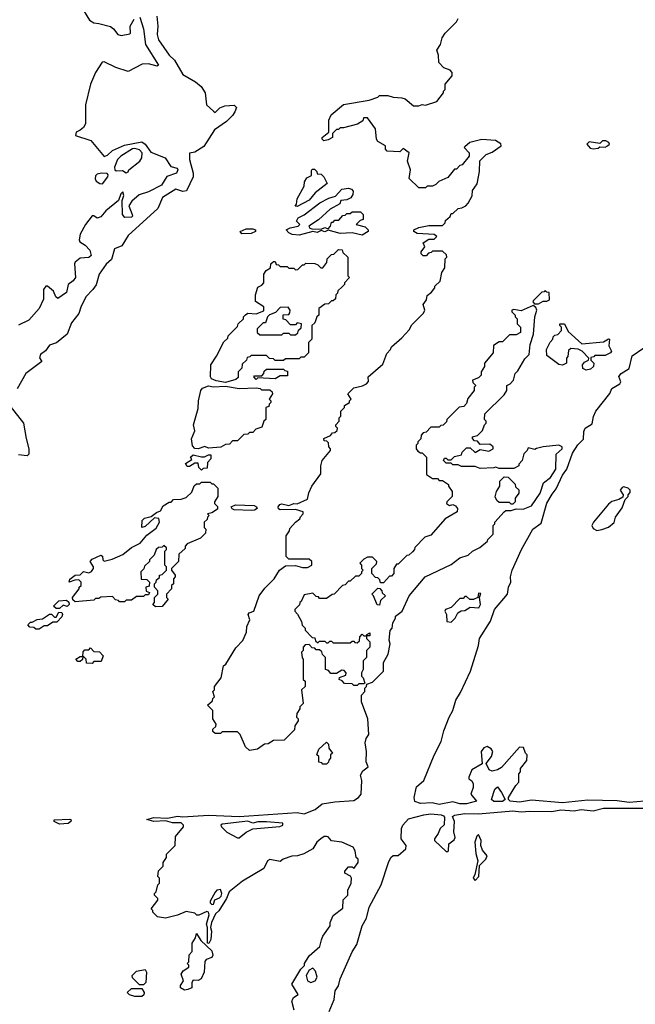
# Model space of a CAD drawing. Extents: x 2348354 to 2479840, y 460476 to 613653.
# Tile 267 of 305: x 2443751 to 2447352, y 564907 to 570663. Entities that reach past the tile are written whole.
import ezdxf

# ---------------------------------------------------------------- set-up
doc = ezdxf.new("R2010")
doc.units = 0

msp = doc.modelspace()

# ---------------------------------------------------------------- linework, layer by layer
at = {"layer": '0CON05XD'}
for points in [[(2444055, 570834.4), (2444160.4, 570660.4), (2444185, 570643.6), (2444215, 570641.5), (2444283.2, 570623.2), (2444300.3, 570610.3), (2444325, 570576.7), (2444345, 570570), (2444395, 570580), (2444400, 570585), (2444397.5, 570625), (2444420, 570665)], [(2444552.9, 570682.9), (2444560, 570625), (2444554.6, 570575.4), (2444563.8, 570545), (2444625, 570455.7), (2444656, 570426), (2444705, 570342.5), (2444780.5, 570300.5), (2444811.9, 570271.9), (2444836.2, 570236.2), (2444844.3, 570164.3), (2444885, 570127.5), (2444895, 570120), (2444921.7, 570148.3), (2444950.7, 570159.3), (2445005, 570162.5), (2445018.8, 570148.8), (2445010, 570125), (2444996.8, 570103.2), (2444961.4, 570068.6), (2444890.9, 570019.1), (2444829.1, 569920.9), (2444775, 569887.9), (2444745, 569882.5), (2444743.8, 569845), (2444766.2, 569765), (2444766.4, 569745), (2444727.1, 569662.9), (2444705, 569659.1), (2444665, 569673.1), (2444587.4, 569622.6), (2444560, 569560), (2444385, 569402), (2444348.3, 569341.7), (2444306.7, 569323.3), (2444288.6, 569261.4), (2444257.1, 569232.9), (2444229.2, 569195), (2444216, 569175), (2444197.7, 569112.3), (2444180, 569085), (2444137.3, 569042.7), (2444108.2, 568981.8), (2444098.1, 568945), (2444055, 568891.2), (2444028.5, 568825), (2443966.8, 568773.2), (2443925, 568760.8), (2443902.4, 568727.6), (2443873.8, 568705), (2443867, 568687), (2443880, 568665), (2443787.5, 568595), (2443737.5, 568505)], [(2444455, 570676.7), (2444475, 570610), (2444487.1, 570517.1), (2444563, 570397), (2444555, 570392), (2444505, 570404.4), (2444467, 570403), (2444385, 570360), (2444314.1, 570384.1), (2444245, 570416.7), (2444233.3, 570415), (2444195, 570353.8), (2444165, 570286), (2444136.7, 570165), (2444136, 570055), (2444125, 570032.5), (2444105, 570017.5), (2444082.5, 570005), (2444077.5, 569985), (2444167.1, 569957.1), (2444245, 569864), (2444265, 569870.8), (2444295, 569898.2), (2444365, 569930), (2444465, 569948.5), (2444484.4, 569935), (2444518.5, 569888.5), (2444602, 569855), (2444634.4, 569804.4), (2444672.5, 569795), (2444676.7, 569785), (2444667.5, 569765), (2444612.9, 569747.1), (2444580, 569695), (2444505, 569656.7), (2444451.1, 569638.9), (2444407.8, 569602.2), (2444390, 569575), (2444410, 569525), (2444411.2, 569515), (2444405, 569508.8), (2444365.9, 569505.9), (2444352, 569525), (2444350, 569605), (2444360, 569635), (2444355, 569656.7), (2444343.8, 569645), (2444330, 569605), (2444256, 569545), (2444225, 569510), (2444205, 569503.3), (2444185.8, 569515.8), (2444175, 569515.8), (2444135.6, 569465), (2444105, 569410), (2444098.6, 569375), (2444103.4, 569363.4), (2444135, 569343.8), (2444162, 569315), (2444170, 569285), (2444155, 569271.9), (2444105, 569267.9), (2444075.5, 569245), (2444071.5, 569235), (2444077.5, 569155), (2444065, 569135.8), (2444035.6, 569114.4), (2444025, 569068), (2443975, 569033.3), (2443963, 569043), (2443950, 569075), (2443915, 569104.2), (2443905, 569104.2), (2443890.9, 569085), (2443890.9, 569029.1), (2443866.1, 568973.9), (2443805, 568906.1), (2443745, 568877.4)], [(2446355, 569920), (2446350, 569915), (2446380, 569885), (2446380, 569865), (2446340, 569815), (2446325, 569810), (2446305, 569790), (2446295, 569790), (2446255, 569740), (2446203, 569717), (2446185, 569700), (2446165, 569690), (2446135, 569690), (2446125, 569680), (2446085, 569680), (2446030, 569735), (2446037.5, 569785), (2446020, 569835), (2446030, 569885), (2445995, 569910), (2445975, 569890), (2445900, 569895), (2445890, 569905), (2445890, 569925), (2445845, 569950), (2445837.5, 569965), (2445832.5, 570025), (2445785, 570090), (2445761.7, 570088.3), (2445758.3, 570071.7), (2445727, 570053), (2445645, 570030), (2445625, 570030), (2445615, 570020), (2445605, 570020), (2445581.7, 569998.3), (2445580, 569975), (2445555, 569960), (2445530, 569955), (2445520, 569965), (2445520, 569975), (2445560, 570005), (2445560, 570075), (2445573.9, 570106.1), (2445645, 570166.2), (2445795, 570192.5), (2445845, 570210), (2445855, 570220), (2445905, 570220), (2445935, 570210), (2445987, 570207), (2446005, 570200), (2446055, 570160), (2446085, 570160), (2446105, 570167.5), (2446125, 570162.5), (2446190, 570185), (2446230, 570235), (2446230, 570245), (2446240, 570255), (2446240, 570285), (2446280, 570335), (2446280, 570355), (2446268.3, 570368.3), (2446231.7, 570381.7), (2446201.7, 570411.7), (2446200, 570455), (2446190, 570485), (2446211.7, 570518.3), (2446223, 570557), (2446240, 570585), (2446305, 570650), (2446315, 570670)], [(2446814.6, 567955.4), (2446855, 567986.7), (2446886.6, 568035), (2446888, 568122), (2446923.8, 568155), (2446923.3, 568165), (2446905, 568176.2), (2446813.6, 568166.4), (2446773, 568157), (2446765, 568150), (2446725, 568160), (2446720, 568145), (2446700, 568125), (2446690, 568085), (2446670, 568065), (2446670, 568055), (2446641.7, 568038.3), (2446555, 568040), (2446535, 568047.5), (2446525, 568042.5), (2446445, 568040), (2446415, 568050), (2446335, 568050), (2446315, 568060), (2446285, 568060), (2446275, 568070), (2446245, 568070), (2446230, 568085), (2446235, 568100), (2446245, 568100), (2446255, 568090), (2446275, 568090), (2446295, 568110), (2446335, 568120), (2446340, 568135), (2446365, 568160), (2446385, 568160), (2446415, 568132.5), (2446445, 568150), (2446495, 568140), (2446520, 568155), (2446520, 568165), (2446501.7, 568181.7), (2446445, 568180), (2446428.3, 568198.3), (2446411.7, 568201.7), (2446400, 568215), (2446400, 568225), (2446428.3, 568231.7), (2446458.3, 568261.7), (2446470, 568295), (2446480, 568305), (2446480, 568315), (2446470, 568325), (2446471.7, 568358.3), (2446585, 568470), (2446600, 568495), (2446600, 568525), (2446620, 568535), (2446640, 568555), (2446650, 568595), (2446665, 568610), (2446705, 568680), (2446730, 568705), (2446737.5, 568765), (2446755.8, 568825), (2446763.8, 568925), (2446775.6, 568965), (2446770, 568980), (2446755, 568992.5), (2446685, 568960), (2446641.7, 568968.3), (2446630, 568965), (2446630, 568955), (2446650, 568935), (2446650, 568925), (2446660, 568915), (2446660, 568885), (2446680, 568865), (2446680, 568835), (2446655, 568820), (2446615, 568820), (2446575, 568780), (2446555, 568780), (2446521.7, 568758.3), (2446520, 568715), (2446470, 568655), (2446470, 568635), (2446450, 568605), (2446450, 568585), (2446435, 568570), (2446400, 568555), (2446401.7, 568541.7), (2446420, 568525), (2446410, 568515), (2446410, 568495), (2446371.7, 568448.3), (2446365, 568420), (2446348.3, 568401.7), (2446321.7, 568398.3), (2446250, 568325), (2446248.3, 568311.7), (2446228.3, 568291.7), (2446215, 568290), (2446205, 568280), (2446155, 568280), (2446128.3, 568251.7), (2446111.7, 568248.3), (2446100, 568235), (2446098.3, 568211.7), (2446080, 568195), (2446080, 568185), (2446070, 568175), (2446070, 568155), (2446080.7, 568140.7), (2446095, 568130), (2446105, 568130), (2446130, 568105), (2446130, 568005), (2446165, 567980), (2446195, 567980), (2446205, 567970), (2446225, 567970), (2446260, 567945), (2446260, 567935), (2446280, 567905), (2446280, 567875), (2446250, 567845), (2446247.5, 567835), (2446265, 567823.3), (2446285, 567828), (2446300.6, 567820.6), (2446312, 567805), (2446310, 567785), (2446240, 567745), (2446155, 567650), (2446121.7, 567638.3), (2446061.7, 567578.3), (2446060, 567565), (2446048.3, 567551.7), (2446027, 567533), (2446015, 567530), (2445965, 567480), (2445955, 567480), (2445940, 567455), (2445940, 567425), (2445925, 567410), (2445915, 567410), (2445878.3, 567371.7), (2445861.7, 567371.7), (2445858.3, 567388.3), (2445845, 567400), (2445831.7, 567401.7), (2445810, 567425), (2445810, 567455), (2445838.3, 567481.7), (2445840, 567495), (2445815, 567520), (2445785, 567520), (2445765, 567510), (2445740, 567485), (2445750, 567475), (2445750, 567455), (2445760, 567445), (2445750, 567435), (2445750, 567425), (2445735, 567410), (2445715, 567410), (2445685, 567380), (2445675, 567380), (2445655, 567360), (2445640, 567355), (2445590, 567305), (2445578.3, 567301.7), (2445545, 567280), (2445505, 567280), (2445498.3, 567288.3), (2445485, 567290), (2445465, 567310), (2445415, 567300), (2445398.3, 567261.7), (2445390, 567255), (2445388.3, 567241.7), (2445360, 567215), (2445360, 567205), (2445377, 567187), (2445400, 567145), (2445403, 567123), (2445420, 567105), (2445420, 567095), (2445461.7, 567051.7), (2445478.3, 567048.3), (2445481.7, 567031.7), (2445495, 567020), (2445505, 567030), (2445535, 567030), (2445545, 567020), (2445555, 567020), (2445565, 567030), (2445575, 567030), (2445585, 567020), (2445685, 567020), (2445695, 567030), (2445705, 567030), (2445711.7, 567021.7), (2445725, 567020), (2445738.3, 567031.7), (2445740, 567055), (2445755, 567070), (2445765, 567060), (2445780, 567060), (2445781.7, 567068.3), (2445798.3, 567078.3), (2445798.3, 567061.7), (2445780, 567060), (2445780, 567045), (2445800, 567025), (2445800, 566995), (2445780, 566975), (2445780, 566935), (2445760, 566915), (2445760, 566865), (2445750, 566845), (2445750, 566825), (2445760, 566815), (2445770, 566785), (2445765, 566780), (2445735, 566780), (2445725, 566770), (2445705, 566770), (2445695, 566780), (2445651.7, 566781.7), (2445638.3, 566798.3), (2445620, 566805), (2445621.7, 566818.3), (2445658.3, 566831.7), (2445660, 566845), (2445648.3, 566858.3), (2445635, 566860), (2445605, 566840), (2445571.7, 566841.7), (2445558.3, 566858.3), (2445540, 566865), (2445540, 566935), (2445521.7, 566951.7), (2445518.3, 566968.3), (2445505, 566980), (2445485, 566980), (2445478.3, 566988.3), (2445461.7, 566991.7), (2445445, 567010), (2445421.7, 567008.3), (2445410, 566995), (2445410, 566975), (2445400, 566965), (2445403, 566933), (2445410, 566925), (2445410, 566805), (2445420, 566795), (2445420, 566765), (2445400, 566745), (2445410, 566665), (2445390, 566645), (2445390, 566635), (2445373, 566607), (2445370, 566585), (2445380, 566575), (2445380, 566565), (2445360, 566535), (2445358.3, 566511.7), (2445298.3, 566451.7), (2445235, 566450), (2445205, 566430), (2445183, 566427), (2445141.7, 566398.3), (2445095, 566390), (2445071.7, 566411.7), (2445040, 566485), (2445025, 566500), (2444935, 566500), (2444925, 566490), (2444895, 566490), (2444881.7, 566501.7), (2444880, 566515), (2444898.3, 566531.7), (2444900, 566545), (2444880, 566575), (2444880, 566625), (2444850, 566655), (2444878.3, 566681.7), (2444880, 566695), (2444890, 566705), (2444880, 566735), (2444890, 566745), (2444890, 566765), (2444930, 566815), (2444943.6, 566886.4), (2444957.5, 566895), (2445015, 566990), (2445057, 567033), (2445077, 567083), (2445080, 567115), (2445097.5, 567155), (2445087.5, 567185), (2445092.5, 567195), (2445120, 567205), (2445152.5, 567295), (2445185, 567340), (2445240, 567395), (2445270, 567445), (2445305, 567470), (2445365, 567472.5), (2445405, 567460), (2445435, 567460), (2445460, 567475), (2445460, 567495), (2445445, 567510), (2445325, 567510), (2445310, 567525), (2445310, 567645), (2445330, 567675), (2445331.7, 567688.3), (2445363.6, 567726.4), (2445390, 567745), (2445393, 567757), (2445410, 567775), (2445410, 567785), (2445365, 567800), (2445275, 567798), (2445264.3, 567804.3), (2445262.5, 567815), (2445272.1, 567827.9), (2445285, 567832), (2445325, 567823.3), (2445355, 567834), (2445375, 567832), (2445435, 567860), (2445443, 567897), (2445460, 567935), (2445511.7, 568008.3), (2445512.5, 568055), (2445520, 568085), (2445570, 568145), (2445570, 568155), (2445560, 568165), (2445558.3, 568188.3), (2445548.3, 568198.3), (2445531.7, 568201.7), (2445530, 568215), (2445568.3, 568231.7), (2445581.7, 568248.3), (2445595, 568250), (2445608.3, 568261.7), (2445610, 568275), (2445600, 568285), (2445600, 568295), (2445620, 568315), (2445620, 568335), (2445630, 568345), (2445630, 568375), (2445650, 568395), (2445651.7, 568408.3), (2445680, 568425), (2445680, 568435), (2445690, 568445), (2445670, 568475), (2445705, 568510), (2445757, 568523), (2445780, 568535), (2445791.7, 568548.3), (2445790, 568575), (2445875, 568650), (2445898.3, 568711.7), (2445920, 568735), (2445925, 568750), (2445986.4, 568803.6), (2446029.3, 568850.7), (2446045, 568880), (2446113.6, 568946.4), (2446120, 568965), (2446111.4, 568998.6), (2446130, 569025), (2446135, 569050), (2446159.3, 569070.7), (2446180, 569095), (2446180, 569105), (2446210, 569135), (2446220, 569185), (2446237, 569213), (2446240, 569265), (2446250, 569275), (2446248.3, 569288.3), (2446225, 569310), (2446165, 569310), (2446158.3, 569301.7), (2446141.7, 569298.3), (2446128.3, 569281.7), (2446111.7, 569281.7), (2446100, 569295), (2446100, 569305), (2446120, 569335), (2446111.7, 569358.3), (2446145, 569380), (2446175, 569380), (2446190, 569395), (2446175, 569407.5), (2446075, 569413.8), (2446056.7, 569425), (2446056.7, 569435), (2446085, 569447.5), (2446145, 569460), (2446225, 569460), (2446240, 569475), (2446241.7, 569488.3), (2446268.3, 569511.7), (2446275, 569530), (2446285, 569530), (2446315, 569560), (2446337, 569563), (2446360, 569575), (2446375, 569590), (2446397, 569633), (2446400, 569665), (2446427, 569703), (2446440, 569775), (2446441.7, 569838.3), (2446480, 569875), (2446515, 569887.5), (2446567.5, 569925), (2446565, 569937.5), (2446535, 569957.5), (2446455, 569963.3), (2446384.1, 569945.9), (2446355, 569920)], [(2447105, 569907.5), (2447135, 569912.5), (2447145, 569920), (2447175, 569917.5), (2447190, 569925), (2447200, 569935), (2447197.5, 569945), (2447180, 569955), (2447160, 569955), (2447145, 569940), (2447081.7, 569948.3), (2447067.5, 569935), (2447087.5, 569912.5), (2447105, 569907.5)], [(2444375, 569767.5), (2444385, 569772.5), (2444390, 569785), (2444454, 569835), (2444465.5, 569854.5), (2444468.6, 569885), (2444452.4, 569902.4), (2444425, 569910.8), (2444411.3, 569908.7), (2444342, 569865), (2444324.2, 569845), (2444305, 569800), (2444307.5, 569785), (2444315, 569780), (2444351.7, 569781.7), (2444375, 569767.5)], [(2445375, 569570), (2445362.5, 569572.5), (2445370, 569585), (2445373.6, 569616.4), (2445415, 569690), (2445417.5, 569715), (2445430.7, 569739.3), (2445458.3, 569751.7), (2445458.3, 569781.7), (2445461.7, 569788.3), (2445475, 569790), (2445490, 569775), (2445491.7, 569761.7), (2445515, 569760), (2445530, 569745), (2445550, 569705), (2445478.8, 569651.2), (2445445, 569607.5), (2445375, 569570)], [(2444235, 569703.8), (2444266, 569745), (2444268.8, 569755), (2444263.6, 569763.6), (2444230, 569765), (2444205, 569760), (2444195, 569750), (2444192.3, 569732.3), (2444198.3, 569718.3), (2444220, 569705), (2444235, 569703.8)], [(2445755, 569402.5), (2445695, 569417.5), (2445625, 569413.3), (2445555, 569432.5), (2445535, 569423.3), (2445515, 569430), (2445491.7, 569418.3), (2445465, 569423.8), (2445385, 569403.3), (2445345, 569406.7), (2445325, 569417.5), (2445310, 569435), (2445333.6, 569446.4), (2445380, 569455), (2445390, 569465), (2445370, 569485), (2445380, 569505), (2445415, 569522.5), (2445507.3, 569592.7), (2445559.8, 569620.2), (2445598.8, 569631.2), (2445635, 569672.9), (2445675, 569677.5), (2445692.5, 569672.5), (2445701.2, 569661.2), (2445700, 569640), (2445688, 569622), (2445665, 569608.8), (2445630, 569605), (2445623, 569587), (2445566.7, 569555), (2445498.1, 569491.9), (2445443.3, 569455), (2445447.5, 569445), (2445459.3, 569439.3), (2445515, 569437.5), (2445535, 569447.5), (2445555, 569440), (2445570, 569455), (2445575, 569480), (2445585, 569480), (2445595, 569490), (2445618.3, 569491.7), (2445641.7, 569518.3), (2445655, 569520), (2445665, 569530), (2445685, 569530), (2445695, 569540), (2445745, 569540), (2445760, 569525), (2445760, 569495), (2445741.7, 569488.3), (2445720, 569465), (2445771.7, 569451.7), (2445790, 569435), (2445790, 569425), (2445755, 569402.5)], [(2445050.7, 569410.7), (2445040, 569425), (2445075, 569440), (2445115, 569440), (2445130, 569435), (2445130, 569425), (2445105, 569413.8), (2445050.7, 569410.7)], [(2444955, 568542.5), (2444900.7, 568550.7), (2444873.6, 568563.6), (2444867.5, 568575), (2444870, 568645), (2444902.5, 568695), (2444945, 568780), (2444968.3, 568801.7), (2444970, 568815), (2445025, 568870), (2445030, 568885), (2445060, 568915), (2445060, 568925), (2445071.7, 568938.3), (2445085, 568947.5), (2445135, 568942.5), (2445178.3, 568961.7), (2445180, 568985), (2445130, 569015), (2445130, 569055), (2445145, 569100), (2445168.3, 569111.7), (2445180, 569125), (2445180, 569175), (2445193.6, 569196.4), (2445218.3, 569211.7), (2445220, 569235), (2445235, 569250), (2445245, 569250), (2445251.7, 569231.7), (2445265, 569230), (2445275, 569220), (2445315, 569220), (2445325, 569210), (2445355, 569210), (2445365, 569200), (2445378.3, 569201.7), (2445405, 569230), (2445415, 569230), (2445425, 569240), (2445477, 569237), (2445495, 569230), (2445513, 569213), (2445525, 569212.5), (2445547, 569243), (2445550, 569265), (2445575, 569290), (2445588.3, 569291.7), (2445615, 569320), (2445638.3, 569318.3), (2445641.7, 569301.7), (2445670, 569275), (2445670, 569165), (2445680, 569155), (2445650, 569125), (2445650, 569115), (2445638.3, 569101.7), (2445611.7, 569078.3), (2445610, 569065), (2445600, 569055), (2445598.3, 569031.7), (2445585, 569020), (2445575, 569020), (2445558.3, 569001.7), (2445535, 569000), (2445500, 568975), (2445500, 568935), (2445490, 568925), (2445478.3, 568891.7), (2445460, 568875), (2445460, 568795), (2445440, 568775), (2445440, 568715), (2445415, 568690), (2445395, 568690), (2445385, 568680), (2445305, 568680), (2445295, 568670), (2445245, 568670), (2445235, 568680), (2445211.7, 568681.7), (2445195, 568700), (2445105, 568700), (2445098.3, 568691.7), (2445081.7, 568688.3), (2445078.3, 568671.7), (2445051.7, 568648.3), (2445050, 568625), (2445030, 568605), (2445028.3, 568571.7), (2445015, 568560), (2444955, 568542.5)], [(2446785, 569002.5), (2446813, 569017), (2446835, 569017.5), (2446850, 569025), (2446848.3, 569068.3), (2446835, 569070), (2446825, 569080), (2446818.3, 569071.7), (2446805, 569070), (2446755, 569020), (2446753, 569013), (2446762.5, 569002.5), (2446785, 569002.5)], [(2445365, 568820), (2445378.3, 568831.7), (2445381.7, 568848.3), (2445398.3, 568861.7), (2445400, 568885), (2445375, 568890), (2445365, 568880), (2445335, 568880), (2445308.3, 568908.3), (2445291.7, 568911.7), (2445291.7, 568938.3), (2445325, 568940), (2445331.7, 568948.3), (2445332.5, 568965), (2445321.7, 568981.7), (2445275, 568980), (2445248.3, 568951.7), (2445211.7, 568938.3), (2445200, 568925), (2445188.3, 568891.7), (2445175, 568890), (2445140, 568855), (2445140, 568835), (2445155, 568820), (2445285, 568820), (2445295, 568830), (2445325, 568830), (2445335, 568820), (2445365, 568820)], [(2447065, 568614.4), (2447044.2, 568624.2), (2447042.5, 568645), (2447055, 568660), (2447078.3, 568671.7), (2447080, 568685), (2447040, 568725), (2447017, 568737), (2446975, 568740), (2446961.7, 568728.3), (2446957, 568693), (2446950, 568685), (2446950, 568655), (2446926.4, 568643.6), (2446905, 568647.5), (2446835, 568700), (2446832.5, 568735), (2446853, 568777), (2446870, 568795), (2446871.7, 568808.3), (2446881.7, 568818.3), (2446898.3, 568821.7), (2446920, 568845), (2446920, 568865), (2446910, 568875), (2446910, 568885), (2446937.5, 568885), (2446960, 568840), (2447038.3, 568768.3), (2447165, 568780), (2447195, 568797.5), (2447200, 568795), (2447197, 568757), (2447212.5, 568725), (2447207.5, 568715), (2447175, 568700), (2447115, 568700), (2447108.3, 568691.7), (2447091.7, 568688.3), (2447091.7, 568671.7), (2447110, 568655), (2447106.7, 568635), (2447089.5, 568620.5), (2447065, 568614.4)], [(2447405.4, 566095.4), (2447315, 566086.9), (2447245, 566096.1), (2447075, 566100), (2446925, 566085.5), (2446745, 566100), (2446675, 566088), (2446620, 566095), (2446610, 566105), (2446610, 566115), (2446653, 566187), (2446670, 566205), (2446670, 566255), (2446680, 566265), (2446680, 566285), (2446717, 566333), (2446720, 566365), (2446710, 566375), (2446698.3, 566408.3), (2446675, 566410), (2446569.3, 566290.7), (2446545, 566276.7), (2446515, 566270), (2446497, 566277), (2446480, 566315), (2446510, 566355), (2446518.8, 566385), (2446509.5, 566399.5), (2446485, 566413.3), (2446465, 566406.7), (2446450, 566385), (2446457, 566313), (2446395, 566276.7), (2446377.5, 566235), (2446377.5, 566225), (2446395, 566212.5), (2446403.8, 566195), (2446403.8, 566175), (2446390, 566135), (2446422.5, 566095), (2446365, 566079.2), (2446325, 566079.2), (2446285, 566091.2), (2446205.4, 566075.4), (2446164.5, 566084.5), (2446095, 566080.8), (2446063, 566093), (2446058.5, 566115), (2446071.1, 566178.9), (2446114.3, 566215), (2446175, 566364.3), (2446216.9, 566443.1), (2446231.8, 566505), (2446262.7, 566585), (2446285.5, 566625), (2446301.3, 566685), (2446329.6, 566730.4), (2446387.3, 566855), (2446434.3, 567005), (2446440, 567045), (2446504.1, 567145.9), (2446528.2, 567215), (2446604.4, 567305), (2446609.4, 567345), (2446623.6, 567375), (2446622.1, 567405), (2446632.5, 567445), (2446685.6, 567565), (2446752.9, 567685), (2446800.7, 567719.3), (2446835, 567836), (2446865, 567890), (2446889.5, 567920.5), (2446925, 568000), (2446951.8, 568035), (2446985, 568129.2), (2447015, 568176.9), (2447049.1, 568210.9), (2447050.8, 568255), (2447057.8, 568275), (2447100, 568300), (2447106.3, 568343.7), (2447120, 568375), (2447203.1, 568476.9), (2447215, 568506.2), (2447261.2, 568535), (2447266.2, 568545), (2447255, 568576.7), (2447268.8, 568595), (2447316, 568624), (2447332.7, 568697.3), (2447402.5, 568745)], [(2445135, 568560), (2445120, 568575), (2445125, 568580), (2445168.3, 568581.7), (2445180, 568595), (2445181.7, 568608.3), (2445195, 568620), (2445295, 568620), (2445301.7, 568611.7), (2445318.3, 568608.3), (2445318.3, 568581.7), (2445275, 568580), (2445245, 568562.5), (2445145, 568570), (2445135, 568560)], [(2444795, 568154), (2444775, 568156.2), (2444761.7, 568171.7), (2444757, 568213), (2444775, 568260), (2444767.5, 568295), (2444795, 568390), (2444796.2, 568435), (2444811.4, 568495), (2444821.2, 568508.8), (2444855, 568522.5), (2444882.5, 568517.5), (2444955, 568520), (2445035, 568507.5), (2445135, 568510), (2445157, 568507), (2445165, 568500), (2445215, 568500), (2445228.3, 568488.3), (2445230, 568475), (2445210, 568445), (2445220, 568435), (2445220, 568425), (2445210, 568415), (2445208.3, 568401.7), (2445190, 568395), (2445190, 568325), (2445180, 568315), (2445168.3, 568281.7), (2445131.7, 568268.3), (2445115, 568250), (2445095, 568250), (2445085, 568240), (2445061.7, 568238.3), (2445025, 568200), (2444995, 568200), (2444978.3, 568181.7), (2444955, 568180), (2444927, 568163), (2444855, 568157.5), (2444835, 568167.5), (2444795, 568154)], [(2443695, 568403.3), (2443773.3, 568305), (2443788.6, 568215), (2443805.8, 568154.2), (2443805, 568123.3), (2443795, 568114.2), (2443745, 568120)], [(2444815, 568030), (2444800, 568045), (2444795, 568070), (2444775, 568070), (2444745, 568050), (2444731.7, 568051.7), (2444721.7, 568068.3), (2444758.3, 568091.7), (2444750, 568105), (2444765, 568120), (2444815, 568107.5), (2444831.7, 568108.3), (2444855, 568120), (2444868.3, 568118.3), (2444870, 568095), (2444850, 568075), (2444848.3, 568041.7), (2444825, 568040), (2444815, 568030)], [(2444545, 567230), (2444530, 567245), (2444540, 567255), (2444540, 567285), (2444560, 567305), (2444560, 567325), (2444540, 567345), (2444540, 567365), (2444550, 567375), (2444551.7, 567388.3), (2444568.3, 567401.7), (2444570, 567415), (2444585, 567420), (2444610, 567445), (2444610, 567465), (2444600, 567475), (2444600, 567555), (2444610, 567565), (2444610, 567575), (2444595, 567590), (2444585, 567580), (2444563, 567577), (2444550, 567565), (2444538.3, 567531.7), (2444510, 567505), (2444510, 567495), (2444481.7, 567468.3), (2444478.3, 567451.7), (2444460, 567435), (2444461.7, 567391.7), (2444495, 567390), (2444510, 567375), (2444508.3, 567351.7), (2444490, 567345), (2444491.7, 567321.7), (2444510, 567315), (2444505, 567300), (2444485, 567300), (2444475, 567290), (2444435, 567290), (2444405, 567270), (2444375, 567270), (2444365, 567260), (2444335, 567260), (2444328.3, 567268.3), (2444311.7, 567271.7), (2444295, 567290), (2444225, 567287.5), (2444215, 567280), (2444195, 567280), (2444185, 567270), (2444075, 567260), (2444061.7, 567271.7), (2444060, 567285), (2444100, 567335), (2444100, 567345), (2444110, 567355), (2444110, 567375), (2444097.5, 567387.5), (2444073.6, 567386.4), (2444040, 567375), (2444045, 567392.5), (2444075, 567415.8), (2444105, 567417.5), (2444125, 567437.5), (2444155, 567428.8), (2444172, 567438), (2444183.8, 567455), (2444183.8, 567465), (2444163.8, 567495), (2444175, 567508.8), (2444225, 567532.5), (2444235, 567527.5), (2444237.5, 567505), (2444245, 567497.5), (2444291.7, 567508.3), (2444353.8, 567536.2), (2444405, 567577.5), (2444456.4, 567603.6), (2444495, 567650), (2444550, 567690), (2444570, 567725), (2444566, 567746), (2444540, 567750), (2444485, 567700), (2444465, 567694), (2444467.5, 567735), (2444481.2, 567748.8), (2444520.7, 567759.3), (2444551.7, 567781.7), (2444575, 567792.5), (2444590, 567820), (2444625, 567842.5), (2444637, 567843), (2444651.7, 567858.3), (2444695, 567860), (2444725, 567870), (2444758.3, 567901.7), (2444771.7, 567938.3), (2444785, 567950), (2444805, 567950), (2444815, 567960), (2444865, 567960), (2444875, 567950), (2444885, 567950), (2444910, 567925), (2444910, 567875), (2444890, 567845), (2444890, 567835), (2444907.7, 567817.7), (2444907.7, 567802.3), (2444875, 567780), (2444850, 567775), (2444860, 567765), (2444850, 567755), (2444848.3, 567741.7), (2444830, 567725), (2444830, 567695), (2444840, 567685), (2444838.3, 567661.7), (2444808.3, 567631.7), (2444731.7, 567598.3), (2444720, 567585), (2444718.3, 567571.7), (2444681.7, 567538.3), (2444680, 567495), (2444640, 567455), (2444640, 567445), (2444660, 567415), (2444660, 567405), (2444650, 567395), (2444650, 567365), (2444640, 567355), (2444640, 567335), (2444610, 567305), (2444610, 567285), (2444620, 567275), (2444585, 567232.5), (2444545, 567230)], [(2445357, 564873), (2445343.3, 564925), (2445346.4, 564933.6), (2445353.6, 564946.4), (2445380, 564965), (2445343.8, 565025), (2445395, 565112.5), (2445417, 565133), (2445417.5, 565145), (2445445, 565190), (2445506.7, 565245), (2445516.1, 565283.9), (2445524.2, 565305.8), (2445567.5, 565365), (2445567.5, 565385), (2445583.9, 565426.1), (2445640.7, 565469.3), (2445643, 565517), (2445670, 565545), (2445670, 565575), (2445690, 565615), (2445692.5, 565645), (2445686.7, 565656.7), (2445653.6, 565673.6), (2445652.5, 565685), (2445675, 565710), (2445695, 565710), (2445705, 565700), (2445730, 565735), (2445730, 565755), (2445720, 565765), (2445713.8, 565805), (2445701.2, 565825), (2445635, 565854.2), (2445575, 565862), (2445556, 565885), (2445545, 565888.1), (2445532.2, 565887.8), (2445512, 565875), (2445489.2, 565855), (2445465, 565816.2), (2445413.9, 565786.1), (2445375.9, 565774.1), (2445343.6, 565773.6), (2445292.5, 565755), (2445275, 565742.5), (2445215, 565753.8), (2445201.2, 565745), (2445180, 565700), (2445054.2, 565625.8), (2444976.1, 565563.9), (2444960, 565525), (2444916.1, 565453.9), (2444897.5, 565435), (2444872.5, 565385), (2444866.7, 565355), (2444872.5, 565335), (2444870, 565285), (2444858.3, 565261.7), (2444850, 565265), (2444850, 565355), (2444843.3, 565375), (2444859.3, 565430.7), (2444856.2, 565446.2), (2444845, 565450), (2444798.3, 565428.3), (2444788.3, 565428.3), (2444775, 565440), (2444725, 565450), (2444675, 565427.5), (2444605, 565410), (2444558.3, 565418.3), (2444530, 565445), (2444530, 565455), (2444520, 565465), (2444560, 565515), (2444560, 565525), (2444540, 565545), (2444540, 565555), (2444550, 565565), (2444560, 565605), (2444570, 565615), (2444570, 565645), (2444560, 565655), (2444563, 565687), (2444590, 565715), (2444590, 565735), (2444610, 565765), (2444610, 565785), (2444660, 565835), (2444663, 565887), (2444710, 565945), (2444710, 565955), (2444695, 565967.5), (2444645, 565967.5), (2444605, 565980), (2444535, 565975.7), (2444495, 565987.5), (2444535, 565999.5), (2444615, 565995.8), (2444675, 566006.4), (2444705, 566001.9), (2444855, 566011.8), (2445035, 566005.5), (2445375, 566028.9), (2445415, 566020), (2445480, 566045), (2445520.5, 566079.5), (2445595, 566091.2), (2445705, 566098.8), (2445732.5, 566115), (2445747.5, 566135), (2445752.5, 566215), (2445743.6, 566246.4), (2445758.3, 566271.7), (2445790, 566295), (2445777.5, 566325), (2445780, 566385), (2445772.5, 566435), (2445778.3, 566461.7), (2445792.5, 566485), (2445787.5, 566575), (2445750, 566675), (2445750, 566715), (2445770, 566735), (2445770, 566755), (2445780, 566765), (2445781.7, 566778.3), (2445815, 566790), (2445880, 566855), (2445880, 566905), (2445907, 566953), (2445917.5, 567015), (2445912.5, 567035), (2445918.3, 567091.7), (2445930, 567105), (2445933, 567137), (2445950, 567165), (2445950, 567175), (2445987.5, 567205), (2446030, 567295), (2446123.6, 567406.4), (2446275, 567477.5), (2446325, 567517.5), (2446375, 567532.5), (2446400, 567555), (2446443, 567577), (2446486.4, 567613.6), (2446490, 567625), (2446520, 567655), (2446520, 567705), (2446530, 567715), (2446530, 567725), (2446585, 567786.7), (2446595, 567793.3), (2446625, 567793.3), (2446655.8, 567804.2), (2446695, 567801.2), (2446745, 567821.1), (2446794.4, 567895), (2446814.6, 567955.4)], [(2446635, 567830), (2446625, 567830), (2446615, 567840), (2446555, 567840), (2446541.7, 567851.7), (2446533, 567873), (2446540, 567905), (2446560, 567935), (2446560, 567965), (2446585, 567990), (2446608.3, 567988.3), (2446648.3, 567948.3), (2446651.7, 567931.7), (2446670, 567915), (2446670, 567895), (2446650, 567865), (2446650, 567845), (2446635, 567830)], [(2447127, 567677), (2447155, 567683.3), (2447195, 567696.7), (2447227.3, 567722.7), (2447236.7, 567755), (2447275, 567810), (2447291.7, 567858.3), (2447310, 567875), (2447310, 567885), (2447321.7, 567898.3), (2447321.7, 567911.7), (2447310, 567925), (2447285, 567932.5), (2447275, 567927.5), (2447263.3, 567913.3), (2447280, 567885), (2447278.3, 567871.7), (2447255, 567857.5), (2447215, 567846.7), (2447195, 567830), (2447107.5, 567725), (2447097.5, 567705), (2447105, 567687.5), (2447127, 567677)], [(2445105, 567794.4), (2445006.6, 567796.6), (2444993.5, 567803.5), (2444988, 567815), (2445013.3, 567826.7), (2445122.2, 567822.2), (2445136.7, 567815), (2445140, 567805), (2445125, 567796), (2445105, 567794.4)], [(2445855, 567240), (2445841.7, 567241.7), (2445820, 567295), (2445810, 567305), (2445845, 567340), (2445858.3, 567338.3), (2445870, 567325), (2445871.7, 567311.7), (2445890, 567295), (2445861.7, 567268.3), (2445855, 567240)], [(2446275, 567140), (2446297.5, 567165), (2446314.1, 567195.9), (2446332.3, 567207.7), (2446355, 567208.8), (2446385, 567228.8), (2446437.5, 567225), (2446445.9, 567244.1), (2446440, 567285), (2446447.5, 567307.5), (2446435, 567310), (2446430, 567285), (2446405, 567273.8), (2446383, 567273), (2446365, 567290), (2446355, 567290), (2446345, 567280), (2446325, 567280), (2446275, 567227.5), (2446242.5, 567215), (2446237.5, 567205), (2446247.5, 567185), (2446250, 567145), (2446275, 567140)], [(2443985, 567220), (2443965, 567220), (2443950, 567235), (2443980, 567265), (2444025, 567270), (2444038.3, 567258.3), (2444040, 567245), (2444028.3, 567231.7), (2444005, 567240), (2443985, 567220)], [(2443865, 567100), (2443845, 567100), (2443835, 567110), (2443811.7, 567111.7), (2443800, 567125), (2443815, 567140), (2443825, 567140), (2443853, 567157), (2443885, 567160), (2443925, 567187.5), (2443937, 567187), (2443955, 567170), (2443965, 567170), (2443980, 567200), (2443998.3, 567198.3), (2444002.5, 567185), (2443998.3, 567171.7), (2443968.3, 567141.7), (2443945, 567140), (2443915, 567120), (2443895, 567120), (2443865, 567100)], [(2444175, 566900), (2444141.7, 566901.7), (2444140, 566925), (2444125, 566940), (2444120, 566940), (2444118.3, 566921.7), (2444105, 566910), (2444091.7, 566911.7), (2444080, 566925), (2444105, 566940), (2444120, 566940), (2444121.7, 566968.3), (2444131.7, 566978.3), (2444155, 566980), (2444165, 566990), (2444185, 566970), (2444218.3, 566968.3), (2444240, 566945), (2444228.3, 566911.7), (2444185, 566910), (2444175, 566900)], [(2445545, 566310), (2445525, 566310), (2445518.3, 566318.3), (2445501.7, 566321.7), (2445500, 566355), (2445490, 566365), (2445501.7, 566398.3), (2445545, 566440), (2445558.3, 566428.3), (2445560, 566405), (2445580, 566375), (2445570, 566365), (2445570, 566345), (2445560, 566335), (2445558.3, 566321.7), (2445545, 566310)], [(2446575, 566093.3), (2446525, 566093.3), (2446510, 566105), (2446530, 566165), (2446545, 566177.5), (2446570, 566145), (2446590, 566105), (2446575, 566093.3)], [(2445560.8, 564865), (2445590.8, 564935), (2445596.7, 564985), (2445615.6, 565015), (2445625.7, 565055), (2445695, 565213.8), (2445723.1, 565256.9), (2445754.6, 565365), (2445778.9, 565411.1), (2445795, 565474), (2445865.5, 565604.5), (2445908, 565735), (2445922.9, 565765), (2445935, 565776), (2445965, 565777.5), (2446010, 565815), (2446011.2, 565835), (2445982.9, 565875), (2445983.5, 565935), (2445992.2, 565955), (2446025, 565991.4), (2446115, 566014.5), (2446155, 566019.6), (2446215.5, 566015.5), (2446229.5, 566009.5), (2446235, 566000), (2446233.6, 565956.4), (2446210, 565935), (2446198.8, 565905), (2446176.7, 565875), (2446176.7, 565865), (2446245, 565800), (2446255, 565800), (2446260, 565805), (2446261.2, 565845), (2446291.4, 565868.6), (2446297.7, 565882.3), (2446290, 565915), (2446294.3, 565975), (2446283.3, 566005), (2446295, 566013.3), (2446355, 566022.9), (2446435, 566020), (2446635, 566038.5), (2446685, 566031.5), (2446735, 566036.7), (2446864.4, 566034.4), (2446917.1, 566042.9), (2446995, 566038.1), (2447035, 566046.7), (2447105, 566038.9), (2447166.2, 566053.8), (2447425, 566053.9)], [(2443985, 565960.8), (2443952.5, 565975), (2443952.5, 565985), (2444045, 565990), (2444053.3, 565985), (2444050, 565975), (2444035, 565964), (2443985, 565960.8)], [(2445035, 565880), (2445075, 565912.5), (2445115, 565932.5), (2445273, 565947), (2445290, 565955), (2445290, 565965), (2445195, 565974), (2445145, 565973.8), (2445115, 565965.8), (2445085, 565977.5), (2444935, 565960), (2444927.5, 565955), (2444932.5, 565945), (2444963.6, 565913.6), (2445025, 565880), (2445035, 565880)], [(2446415, 565630), (2446435.8, 565655), (2446441.2, 565718.8), (2446477.1, 565755), (2446485.8, 565775), (2446458, 565808), (2446448.8, 565835), (2446451.2, 565865), (2446435, 565900), (2446425, 565890), (2446412.5, 565855), (2446418.3, 565788.3), (2446431.2, 565745), (2446412.5, 565665), (2446402.5, 565645), (2446415, 565630)], [(2444875, 565490), (2444885, 565492.5), (2444893.3, 565516.7), (2444920.7, 565529.3), (2444930, 565540), (2444933.3, 565555), (2444925, 565577.5), (2444905, 565573.3), (2444895, 565563.3), (2444865, 565510), (2444865, 565500), (2444875, 565490)], [(2444715, 564988.8), (2444692.3, 565002.3), (2444692.3, 565017.7), (2444710, 565045), (2444696.4, 565083.6), (2444708.3, 565101.7), (2444740, 565125), (2444740, 565135), (2444730, 565145), (2444740, 565155), (2444743, 565197), (2444760, 565215), (2444760, 565265), (2444780, 565295), (2444785, 565320), (2444810.7, 565280.7), (2444875, 565220), (2444880, 565195), (2444875, 565180), (2444841.7, 565168.3), (2444833.3, 565156.7), (2444830, 565095), (2444813.6, 565056.4), (2444795, 565046.7), (2444765, 565047.5), (2444757.5, 565035), (2444757.5, 565002.5), (2444735, 564992.5), (2444715, 564988.8)], [(2444475, 565020), (2444451.7, 565021.7), (2444411.7, 565061.7), (2444410, 565075), (2444435, 565100), (2444485, 565110), (2444492.5, 565095), (2444490, 565035), (2444475, 565020)], [(2445455, 565034.2), (2445480, 565045), (2445492, 565065), (2445481.2, 565101.2), (2445465, 565117.5), (2445443.6, 565106.4), (2445427.5, 565075), (2445435, 565043.3), (2445455, 565034.2)], [(2444465, 564952.5), (2444425, 564952.5), (2444393, 564963), (2444380, 564975), (2444405, 565000), (2444465, 565000), (2444480, 564975), (2444478.3, 564961.7), (2444465, 564952.5)]]:
    msp.add_lwpolyline(points, dxfattribs=at)

doc.saveas('drawing.dxf')
